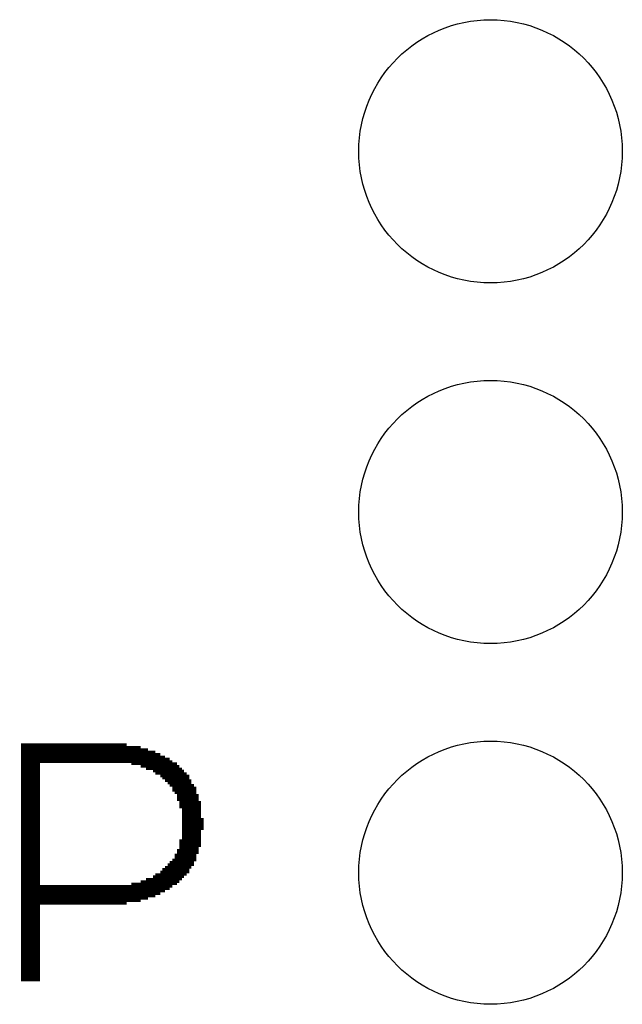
# Model space of a CAD drawing. Extents: x -9 to 122, y -9 to 65.
# Tile 301 of 308: x 114.14 to 118.38, y 41.04 to 47.98. Entities that reach past the tile are written whole.
import ezdxf

# ---------------------------------------------------------------- set-up
doc = ezdxf.new("R2010")
doc.units = 0
doc.layers.get('0').update_dxf_attribs({"linetype": 'CONTINUOUS'})
doc.layers.add('CLICKER_4_FOR_R7FA4M2A_V100_GTO', color=12, linetype='CONTINUOUS')
doc.layers.add('CLICKER_4_FOR_R7FA4M2A_V100_GTS', color=13, linetype='CONTINUOUS')

# ---------------------------------------------------------------- blocks, each defined once
blk = doc.blocks.new('ROUND_38')
blk.add_circle((0, 0), 0.9271)

msp = doc.modelspace()

# ---------------------------------------------------------------- linework, layer by layer
at = {"layer": 'CLICKER_4_FOR_R7FA4M2A_V100_GTO', "const_width": 0.01778}
for points in [[(114.14506, 42.87266), (114.88928, 42.87266)], [(114.14506, 42.85488), (114.98834, 42.85488)], [(114.14506, 42.8371), (115.03914, 42.8371)], [(114.14506, 42.82186), (115.08994, 42.82186)], [(114.14506, 42.80408), (115.1255, 42.80408)], [(114.14506, 42.7863), (115.15852, 42.7863)], [(114.14506, 42.77106), (115.19154, 42.77106)], [(114.14506, 42.75328), (115.20932, 42.75328)], [(114.14506, 42.73804), (114.27968, 42.73804)], [(114.14506, 42.72026), (114.27968, 42.72026)], [(114.9223, 42.73804), (115.24234, 42.73804)], [(114.98834, 42.72026), (115.26012, 42.72026)], [(114.14506, 42.70248), (114.27968, 42.70248)], [(114.14506, 42.68724), (114.27968, 42.68724)], [(114.14506, 42.66946), (114.27968, 42.66946)], [(114.14506, 42.65168), (114.27968, 42.65168)], [(115.0239, 42.70248), (115.2779, 42.70248)], [(115.0747, 42.68724), (115.29314, 42.68724)], [(115.08994, 42.66946), (115.31092, 42.66946)], [(115.1255, 42.65168), (115.3287, 42.65168)], [(114.14506, 42.63644), (114.27968, 42.63644)], [(114.14506, 42.61866), (114.27968, 42.61866)], [(114.14506, 42.60088), (114.27968, 42.60088)], [(114.14506, 42.58564), (114.27968, 42.58564)], [(114.14506, 42.56786), (114.27968, 42.56786)], [(115.14074, 42.63644), (115.3287, 42.63644)], [(115.15852, 42.61866), (115.34394, 42.61866)], [(115.1763, 42.60088), (115.34394, 42.60088)], [(115.19154, 42.58564), (115.36172, 42.58564)], [(115.20932, 42.56786), (115.3795, 42.56786)], [(114.14506, 42.55008), (114.27968, 42.55008)], [(114.14506, 42.53484), (114.27968, 42.53484)], [(114.14506, 42.51706), (114.27968, 42.51706)], [(114.14506, 42.49928), (114.27968, 42.49928)], [(115.20932, 42.55008), (115.3795, 42.55008)], [(115.2271, 42.53484), (115.3795, 42.53484)], [(115.24234, 42.51706), (115.39474, 42.51706)], [(115.24234, 42.49928), (115.39474, 42.49928)], [(114.14506, 42.48404), (114.27968, 42.48404)], [(114.14506, 42.46626), (114.27968, 42.46626)], [(114.14506, 42.44848), (114.27968, 42.44848)], [(114.14506, 42.43324), (114.27968, 42.43324)], [(115.24234, 42.48404), (115.39474, 42.48404)], [(115.26012, 42.46626), (115.41252, 42.46626)], [(115.26012, 42.44848), (115.41252, 42.44848)], [(115.26012, 42.43324), (115.41252, 42.43324)], [(114.14506, 42.41546), (114.27968, 42.41546)], [(114.14506, 42.39768), (114.27968, 42.39768)], [(114.14506, 42.38244), (114.27968, 42.38244)], [(114.14506, 42.36466), (114.27968, 42.36466)], [(115.2779, 42.41546), (115.41252, 42.41546)], [(115.2779, 42.39768), (115.41252, 42.39768)], [(115.2779, 42.38244), (115.41252, 42.38244)], [(115.2779, 42.36466), (115.41252, 42.36466)], [(114.14506, 42.34688), (114.27968, 42.34688)], [(114.14506, 42.33164), (114.27968, 42.33164)], [(114.14506, 42.31386), (114.27968, 42.31386)], [(114.14506, 42.29608), (114.27968, 42.29608)], [(115.2779, 42.34688), (115.4303, 42.34688)], [(115.2779, 42.33164), (115.4303, 42.33164)], [(115.2779, 42.31386), (115.4303, 42.31386)], [(115.2779, 42.29608), (115.4303, 42.29608)], [(114.14506, 42.28084), (114.27968, 42.28084)], [(114.14506, 42.26306), (114.27968, 42.26306)], [(114.14506, 42.24528), (114.27968, 42.24528)], [(114.14506, 42.23004), (114.27968, 42.23004)], [(115.2779, 42.28084), (115.4303, 42.28084)], [(115.2779, 42.26306), (115.41252, 42.26306)], [(115.2779, 42.24528), (115.41252, 42.24528)], [(115.2779, 42.23004), (115.41252, 42.23004)], [(114.14506, 42.21226), (114.27968, 42.21226)], [(114.14506, 42.19702), (114.27968, 42.19702)], [(114.14506, 42.17924), (114.27968, 42.17924)], [(114.14506, 42.16146), (114.27968, 42.16146)], [(115.26012, 42.19702), (115.41252, 42.19702)], [(115.26012, 42.17924), (115.41252, 42.17924)], [(115.26012, 42.16146), (115.41252, 42.16146)], [(115.2779, 42.21226), (115.41252, 42.21226)], [(114.14506, 42.14622), (114.27968, 42.14622)], [(114.14506, 42.12844), (114.27968, 42.12844)], [(114.14506, 42.11066), (114.27968, 42.11066)], [(114.14506, 42.09542), (114.27968, 42.09542)], [(115.2271, 42.09542), (115.3795, 42.09542)], [(115.24234, 42.12844), (115.39474, 42.12844)], [(115.24234, 42.11066), (115.39474, 42.11066)], [(115.26012, 42.14622), (115.39474, 42.14622)], [(114.14506, 42.07764), (114.27968, 42.07764)], [(114.14506, 42.05986), (114.27968, 42.05986)], [(114.14506, 42.04462), (114.27968, 42.04462)], [(114.14506, 42.02684), (114.27968, 42.02684)], [(115.1763, 42.02684), (115.36172, 42.02684)], [(115.19154, 42.04462), (115.36172, 42.04462)], [(115.20932, 42.05986), (115.3795, 42.05986)], [(115.2271, 42.07764), (115.3795, 42.07764)], [(114.14506, 42.00906), (114.27968, 42.00906)], [(114.14506, 41.99382), (114.27968, 41.99382)], [(114.14506, 41.97604), (114.27968, 41.97604)], [(114.14506, 41.95826), (114.27968, 41.95826)], [(115.08994, 41.95826), (115.31092, 41.95826)], [(115.1255, 41.97604), (115.3287, 41.97604)], [(115.14074, 41.99382), (115.3287, 41.99382)], [(115.15852, 42.00906), (115.34394, 42.00906)], [(114.14506, 41.94302), (114.27968, 41.94302)], [(114.14506, 41.92524), (114.27968, 41.92524)], [(114.14506, 41.90746), (114.27968, 41.90746)], [(114.14506, 41.89222), (114.27968, 41.89222)], [(114.14506, 41.87444), (115.20932, 41.87444)], [(114.9223, 41.89222), (115.24234, 41.89222)], [(114.98834, 41.90746), (115.26012, 41.90746)], [(115.0239, 41.92524), (115.2779, 41.92524)], [(115.0747, 41.94302), (115.29314, 41.94302)], [(114.14506, 41.85666), (115.19154, 41.85666)], [(114.14506, 41.84142), (115.15852, 41.84142)], [(114.14506, 41.82364), (115.1255, 41.82364)], [(114.14506, 41.80586), (115.08994, 41.80586)], [(114.14506, 41.79062), (115.03914, 41.79062)], [(114.14506, 41.77284), (114.98834, 41.77284)], [(114.14506, 41.75506), (114.88928, 41.75506)], [(114.14506, 41.73982), (114.27968, 41.73982)], [(114.14506, 41.72204), (114.27968, 41.72204)], [(114.14506, 41.7068), (114.27968, 41.7068)], [(114.14506, 41.68902), (114.27968, 41.68902)], [(114.14506, 41.67124), (114.27968, 41.67124)], [(114.14506, 41.656), (114.27968, 41.656)], [(114.14506, 41.63822), (114.27968, 41.63822)], [(114.14506, 41.62044), (114.27968, 41.62044)], [(114.14506, 41.6052), (114.27968, 41.6052)], [(114.14506, 41.58742), (114.27968, 41.58742)], [(114.14506, 41.56964), (114.27968, 41.56964)], [(114.14506, 41.5544), (114.27968, 41.5544)], [(114.14506, 41.53662), (114.27968, 41.53662)], [(114.14506, 41.51884), (114.27968, 41.51884)], [(114.14506, 41.5036), (114.27968, 41.5036)], [(114.14506, 41.48582), (114.27968, 41.48582)], [(114.14506, 41.46804), (114.27968, 41.46804)], [(114.14506, 41.4528), (114.27968, 41.4528)], [(114.14506, 41.43502), (114.27968, 41.43502)], [(114.14506, 41.41724), (114.27968, 41.41724)], [(114.14506, 41.402), (114.27968, 41.402)], [(114.14506, 41.38422), (114.27968, 41.38422)], [(114.14506, 41.36644), (114.27968, 41.36644)], [(114.14506, 41.3512), (114.27968, 41.3512)], [(114.14506, 41.33342), (114.27968, 41.33342)], [(114.14506, 41.31564), (114.27968, 41.31564)], [(114.14506, 41.3004), (114.27968, 41.3004)], [(114.14506, 41.28262), (114.27968, 41.28262)], [(114.14506, 41.26484), (114.27968, 41.26484)], [(114.14506, 41.2496), (114.27968, 41.2496)], [(114.14506, 41.23182), (114.27968, 41.23182)], [(114.14506, 41.21404), (114.27968, 41.21404)]]:
    msp.add_lwpolyline(points, dxfattribs=at)

# ---------------------------------------------------------------- block references
at = {"layer": 'CLICKER_4_FOR_R7FA4M2A_V100_GTS'}
for p in [(117.4496, 47.05096), (117.4496, 44.51096), (117.4496, 41.97096)]:
    msp.add_blockref('ROUND_38', p, dxfattribs=at)

doc.saveas('drawing.dxf')
